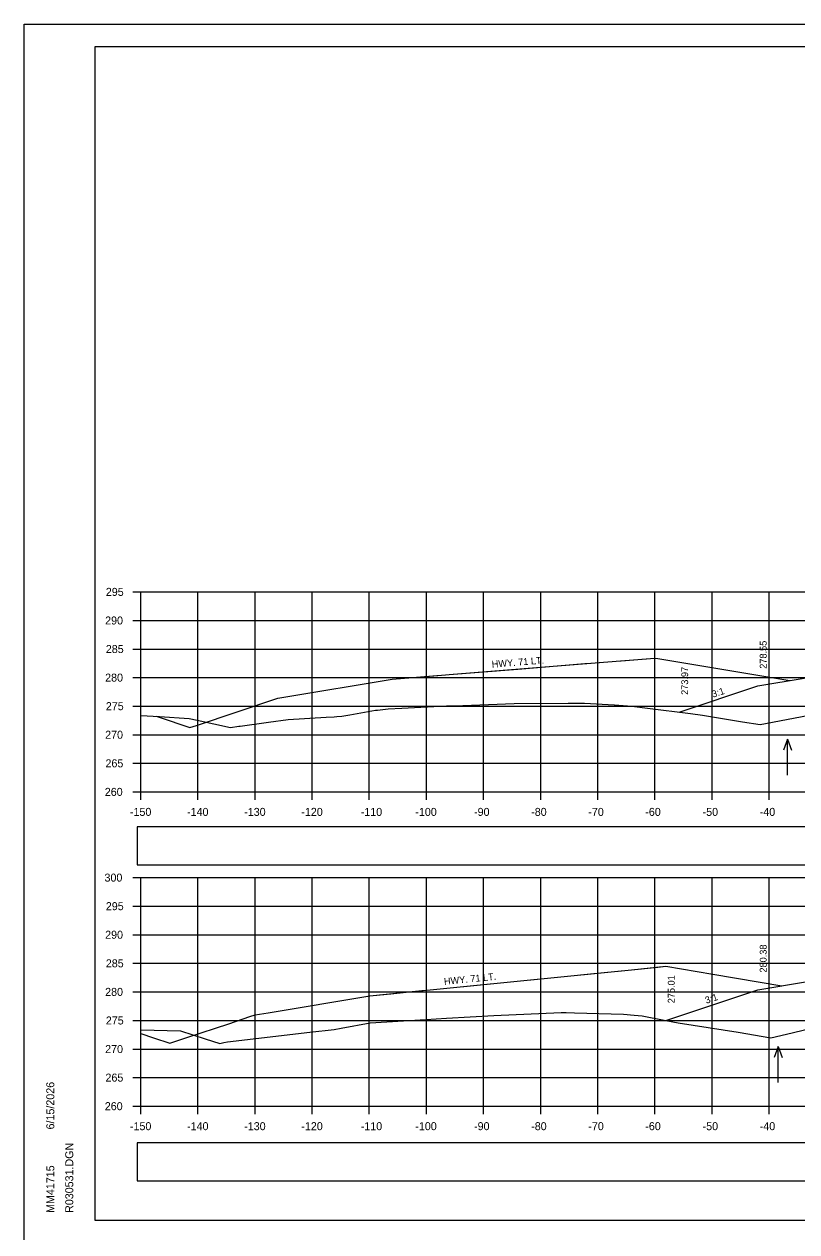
# Model space of a CAD drawing. Extents: x 285 to 4233, y -659 to 3710.
# Drawn here: x 2389.1 to 2524.3, y 3498.2 to 3709.6 of the extents above; entities that cross this region are included whole.
import ezdxf

# ---------------------------------------------------------------- set-up
doc = ezdxf.new("R2010")
doc.units = 0
for name, color, linetype in [('R_Axis', 7, 'Continuous'), ('R_Axis Annot', 7, 'Continuous'), ('R_Border', 7, 'Continuous'), ('R_Exist Surface', 7, 'Continuous'), ('R_Fin Surface', 7, 'Continuous'), ('R_Grid', 7, 'Continuous'), ('R_No Plot', 7, 'Continuous'), ('R_Water', 7, 'Continuous'), ('R_Water Annot', 7, 'Continuous'), ('R_Xsect Elev', 7, 'Continuous'), ('R_Xsect Slope', 7, 'Continuous')]:
    doc.layers.add(name, color=color, linetype=linetype)

msp = doc.modelspace()

# ---------------------------------------------------------------- linework, layer by layer
at = {"layer": 'R_Axis'}
for p, q in [((2408.1, 3610.23), (2409.5, 3610.23)), ((2409.5, 3575.23), (2409.5, 3610.23)), ((2408.1, 3605.23), (2409.5, 3605.23)), ((2408.1, 3600.23), (2409.5, 3600.23)), ((2408.1, 3595.23), (2409.5, 3595.23)), ((2408.1, 3590.23), (2409.5, 3590.23)), ((2408.1, 3585.23), (2409.5, 3585.23)), ((2408.1, 3580.23), (2409.5, 3580.23)), ((2408.1, 3575.23), (2409.5, 3575.23)), ((2409.5, 3575.23), (2709.5, 3575.23)), ((2409.5, 3573.83), (2409.5, 3575.23)), ((2419.5, 3573.83), (2419.5, 3575.23)), ((2429.5, 3573.83), (2429.5, 3575.23)), ((2439.5, 3573.83), (2439.5, 3575.23)), ((2449.5, 3573.83), (2449.5, 3575.23)), ((2459.5, 3573.83), (2459.5, 3575.23)), ((2469.5, 3573.83), (2469.5, 3575.23)), ((2479.5, 3573.83), (2479.5, 3575.23)), ((2489.5, 3573.83), (2489.5, 3575.23)), ((2499.5, 3573.83), (2499.5, 3575.23)), ((2509.5, 3573.83), (2509.5, 3575.23)), ((2519.5, 3573.83), (2519.5, 3575.23)), ((2408.1, 3560.23), (2409.5, 3560.23)), ((2409.5, 3520.23), (2409.5, 3560.23)), ((2408.1, 3555.23), (2409.5, 3555.23)), ((2408.1, 3550.23), (2409.5, 3550.23)), ((2408.1, 3545.23), (2409.5, 3545.23)), ((2408.1, 3540.23), (2409.5, 3540.23)), ((2408.1, 3535.23), (2409.5, 3535.23)), ((2408.1, 3530.23), (2409.5, 3530.23)), ((2408.1, 3525.23), (2409.5, 3525.23)), ((2408.1, 3520.23), (2409.5, 3520.23)), ((2409.5, 3520.23), (2709.5, 3520.23)), ((2409.5, 3518.83), (2409.5, 3520.23)), ((2419.5, 3518.83), (2419.5, 3520.23)), ((2429.5, 3518.83), (2429.5, 3520.23)), ((2439.5, 3518.83), (2439.5, 3520.23)), ((2449.5, 3518.83), (2449.5, 3520.23)), ((2459.5, 3518.83), (2459.5, 3520.23)), ((2469.5, 3518.83), (2469.5, 3520.23)), ((2479.5, 3518.83), (2479.5, 3520.23)), ((2489.5, 3518.83), (2489.5, 3520.23)), ((2499.5, 3518.83), (2499.5, 3520.23)), ((2509.5, 3518.83), (2509.5, 3520.23)), ((2519.5, 3518.83), (2519.5, 3520.23))]:
    msp.add_line(p, q, dxfattribs=at)
at = {"layer": 'R_Axis Annot'}
for points in [[(2408.87, 3562.46), (2536.56, 3562.46), (2536.56, 3569.12), (2408.87, 3569.12)], [(2408.87, 3507.14), (2536.56, 3507.14), (2536.56, 3513.79), (2408.87, 3513.79)]]:
    msp.add_lwpolyline(points, close=True, dxfattribs=at)
at = {"layer": 'R_Border'}
for p, q in [((2401.5, 3705.69), (2717.68, 3705.69)), ((2401.5, 3500.23), (2401.5, 3705.69)), ((2401.5, 3500.23), (2401.5, 3500.23)), ((2717.68, 3500.23), (2401.5, 3500.23))]:
    msp.add_line(p, q, dxfattribs=at)
at = {"layer": 'R_Exist Surface'}
for points in [[(2409.5, 3588.6), (2412.76, 3588.43), (2417.98, 3588.05), (2419.35, 3587.8), (2425.22, 3586.48), (2426.66, 3586.72), (2426.91, 3586.75), (2431.88, 3587.43), (2435.31, 3587.91), (2441.98, 3588.29), (2443.36, 3588.37), (2443.8, 3588.4), (2444.71, 3588.46), (2446.11, 3588.71), (2450.57, 3589.53), (2450.94, 3589.55), (2452.81, 3589.77), (2455.22, 3589.89), (2463.03, 3590.28), (2465.87, 3590.37), (2474.85, 3590.7), (2484.31, 3590.73), (2487.19, 3590.75), (2492.38, 3590.49), (2492.4, 3590.49), (2492.41, 3590.49), (2495.48, 3590.24), (2498.19, 3589.88), (2505.71, 3588.96), (2507.83, 3588.65), (2514.85, 3587.51), (2517.93, 3587.01), (2527.45, 3588.86)], [(2409.5, 3533.62), (2416.43, 3533.43), (2420.77, 3532.02), (2423.37, 3531.22), (2424.03, 3531.37), (2424.67, 3531.51), (2439.11, 3533.18), (2443.38, 3533.67), (2444.6, 3533.88), (2449.66, 3534.81), (2455.46, 3535.15), (2459.39, 3535.4), (2463.03, 3535.63), (2471.3, 3536.09), (2483.11, 3536.6), (2483.96, 3536.63), (2485.43, 3536.59), (2493.98, 3536.33), (2495.86, 3536.18), (2497.24, 3536.04), (2501.39, 3535.24), (2503.56, 3534.81), (2514.04, 3533.16), (2519.81, 3532.22), (2522.53, 3532.84), (2528.14, 3534.17)]]:
    msp.add_lwpolyline(points, dxfattribs=at)
at = {"layer": 'R_Fin Surface'}
for points in [[(2503.76, 3589.2), (2517.5, 3593.78), (2541.5, 3597.78), (2547.5, 3598.09), (2571.5, 3599.31), (2573.5, 3599.41), (2581.5, 3599.82), (2601.5, 3596.48), (2628.17, 3587.59)], [(2412.21, 3588.46), (2412.7, 3588.3), (2418.12, 3586.49), (2419.24, 3586.86), (2433.49, 3591.61), (2434.53, 3591.78), (2453.49, 3594.94), (2461.35, 3595.58), (2461.49, 3595.59), (2463.46, 3595.75), (2463.49, 3595.75), (2475.51, 3596.72), (2487.23, 3597.67), (2487.49, 3597.69), (2487.56, 3597.7), (2493.49, 3598.17), (2493.59, 3598.18), (2499.49, 3598.66), (2500, 3598.57), (2523.12, 3594.72)], [(2453.49, 3594.94), (2461.49, 3595.59), (2463.49, 3595.75), (2487.49, 3597.69), (2493.49, 3598.17), (2499.49, 3598.66)], [(2501.4, 3535.24), (2517.5, 3540.61), (2541.5, 3544.61), (2547.5, 3545.08), (2571.5, 3546.99), (2573.5, 3547.15), (2581.5, 3547.78), (2601.5, 3544.45), (2636.64, 3532.74)], [(2409.5, 3532.95), (2411.71, 3532.21), (2414.62, 3531.25), (2417.77, 3532.3), (2424.92, 3534.67), (2428.61, 3535.9), (2429.54, 3536.21), (2431.79, 3536.59), (2449.57, 3539.54), (2453.26, 3539.91), (2457.58, 3540.34), (2458.68, 3540.45), (2459.59, 3540.54), (2467.16, 3541.3), (2483.63, 3542.94), (2488.23, 3543.4), (2495.4, 3544.12), (2500, 3544.58), (2501.39, 3544.71), (2509.61, 3543.34), (2521.71, 3541.31)], [(2449.57, 3539.54), (2457.58, 3540.34), (2459.59, 3540.54), (2483.63, 3542.94), (2495.4, 3544.12), (2501.39, 3544.71)]]:
    msp.add_lwpolyline(points, dxfattribs=at)
at = {"layer": 'R_Grid'}
for p, q in [((2409.5, 3610.23), (2709.5, 3610.23)), ((2409.5, 3575.23), (2409.5, 3610.23)), ((2419.5, 3575.23), (2419.5, 3610.23)), ((2429.5, 3575.23), (2429.5, 3610.23)), ((2439.5, 3575.23), (2439.5, 3610.23)), ((2449.5, 3575.23), (2449.5, 3610.23)), ((2459.5, 3575.23), (2459.5, 3610.23)), ((2469.5, 3575.23), (2469.5, 3610.23)), ((2479.5, 3575.23), (2479.5, 3610.23)), ((2489.5, 3575.23), (2489.5, 3610.23)), ((2499.5, 3575.23), (2499.5, 3610.23)), ((2509.5, 3575.23), (2509.5, 3610.23)), ((2519.5, 3575.23), (2519.5, 3610.23)), ((2409.5, 3605.23), (2709.5, 3605.23)), ((2409.5, 3600.23), (2709.5, 3600.23)), ((2409.5, 3595.23), (2709.5, 3595.23)), ((2409.5, 3590.23), (2709.5, 3590.23)), ((2409.5, 3585.23), (2709.5, 3585.23)), ((2409.5, 3580.23), (2709.5, 3580.23)), ((2409.5, 3575.23), (2709.5, 3575.23)), ((2409.5, 3560.23), (2709.5, 3560.23)), ((2409.5, 3520.23), (2409.5, 3560.23)), ((2419.5, 3520.23), (2419.5, 3560.23)), ((2429.5, 3520.23), (2429.5, 3560.23)), ((2439.5, 3520.23), (2439.5, 3560.23)), ((2449.5, 3520.23), (2449.5, 3560.23)), ((2459.5, 3520.23), (2459.5, 3560.23)), ((2469.5, 3520.23), (2469.5, 3560.23)), ((2479.5, 3520.23), (2479.5, 3560.23)), ((2489.5, 3520.23), (2489.5, 3560.23)), ((2499.5, 3520.23), (2499.5, 3560.23)), ((2509.5, 3520.23), (2509.5, 3560.23)), ((2519.5, 3520.23), (2519.5, 3560.23)), ((2409.5, 3555.23), (2709.5, 3555.23)), ((2409.5, 3550.23), (2709.5, 3550.23)), ((2409.5, 3545.23), (2709.5, 3545.23)), ((2409.5, 3540.23), (2709.5, 3540.23)), ((2409.5, 3535.23), (2709.5, 3535.23)), ((2409.5, 3530.23), (2709.5, 3530.23)), ((2409.5, 3525.23), (2709.5, 3525.23)), ((2409.5, 3520.23), (2709.5, 3520.23))]:
    msp.add_line(p, q, dxfattribs=at)
at = {"layer": 'R_No Plot'}
msp.add_line((2389.1, 3709.58), (2722.43, 3709.58), dxfattribs=at)
for points in [[(2389.09, 3709.58), (2722.43, 3709.58), (2722.43, 3496.25), (2389.09, 3496.25)], [(2635.42, 3705.69), (2655.04, 3705.69), (2655.04, 3695.81), (2671.15, 3695.81), (2694.35, 3695.81), (2694.47, 3667.65), (2717.68, 3667.65), (2717.68, 3500.23), (2401.5, 3500.23), (2401.5, 3705.69)]]:
    msp.add_lwpolyline(points, close=True, dxfattribs=at)
at = {"layer": 'R_Water Annot'}
for p, q in [((2522.7, 3584.45), (2522, 3582.53)), ((2522.7, 3578.17), (2522.7, 3584.45)), ((2522.7, 3584.45), (2523.4, 3582.53)), ((2521.04, 3530.67), (2520.34, 3528.75)), ((2521.04, 3524.39), (2521.04, 3530.67)), ((2521.04, 3530.67), (2521.74, 3528.75))]:
    msp.add_line(p, q, dxfattribs=at)

# ---------------------------------------------------------------- texts
at = {"layer": 'R_Axis Annot'}
for s, p in [('295', (2403.39, 3609.53)), ('290', (2403.27, 3604.53)), ('285', (2403.39, 3599.53)), ('280', (2403.27, 3594.53)), ('275', (2403.39, 3589.53)), ('270', (2403.27, 3584.53)), ('265', (2403.33, 3579.53)), ('260', (2403.21, 3574.53)), ('-150', (2407.61, 3571.03)), ('-140', (2417.61, 3571.03)), ('-130', (2427.61, 3571.03)), ('-120', (2437.61, 3571.03)), ('-110', (2448.01, 3571.03)), ('-100', (2457.56, 3571.03)), ('-90', (2467.84, 3571.03)), ('-80', (2477.84, 3571.03)), ('-70', (2487.84, 3571.03)), ('-60', (2497.81, 3571.03)), ('-50', (2507.84, 3571.03)), ('-40', (2517.84, 3571.03)), ('300', (2403.16, 3559.53)), ('295', (2403.39, 3554.53)), ('290', (2403.27, 3549.53)), ('285', (2403.39, 3544.53)), ('280', (2403.27, 3539.53)), ('275', (2403.39, 3534.53)), ('270', (2403.27, 3529.53)), ('265', (2403.33, 3524.53)), ('260', (2403.21, 3519.53)), ('-150', (2407.61, 3516.03)), ('-140', (2417.61, 3516.03)), ('-130', (2427.61, 3516.03)), ('-120', (2437.61, 3516.03)), ('-110', (2448.01, 3516.03)), ('-100', (2457.56, 3516.03)), ('-90', (2467.84, 3516.03)), ('-80', (2477.84, 3516.03)), ('-70', (2487.84, 3516.03)), ('-60', (2497.81, 3516.03)), ('-50', (2507.84, 3516.03)), ('-40', (2517.84, 3516.03))]:
    msp.add_text(s, height=1.4, dxfattribs=at).set_placement(p)
at = {"layer": 'R_Border'}
for s, p in [('6/15/2026', (2394.37, 3516.16)), ('R030531.DGN', (2397.69, 3501.55)), ('MM41715', (2394.37, 3501.55))]:
    msp.add_text(s, height=1.4, rotation=90, dxfattribs=at).set_placement(p)
at = {"layer": 'R_Water'}
for rotation, p in [(4.6171, (2470.98, 3596.96)), (5.7006, (2462.63, 3541.45))]:
    msp.add_text('HWY. 71 LT.', height=1.2, rotation=rotation, dxfattribs=at).set_placement(p)
at = {"layer": 'R_Xsect Elev'}
for s, p in [('278.55', (2519.05, 3596.78)), ('273.97', (2505.31, 3592.2)), ('280.38', (2519.05, 3543.61)), ('275.01', (2502.95, 3538.24))]:
    msp.add_text(s, height=1.2, rotation=90, dxfattribs=at).set_placement(p)
at = {"layer": 'R_Xsect Slope'}
for p in [(2509.68, 3591.7), (2508.5, 3538.14)]:
    msp.add_text('3:1', height=1.2, rotation=18.4349, dxfattribs=at).set_placement(p)

doc.saveas('drawing.dxf')
